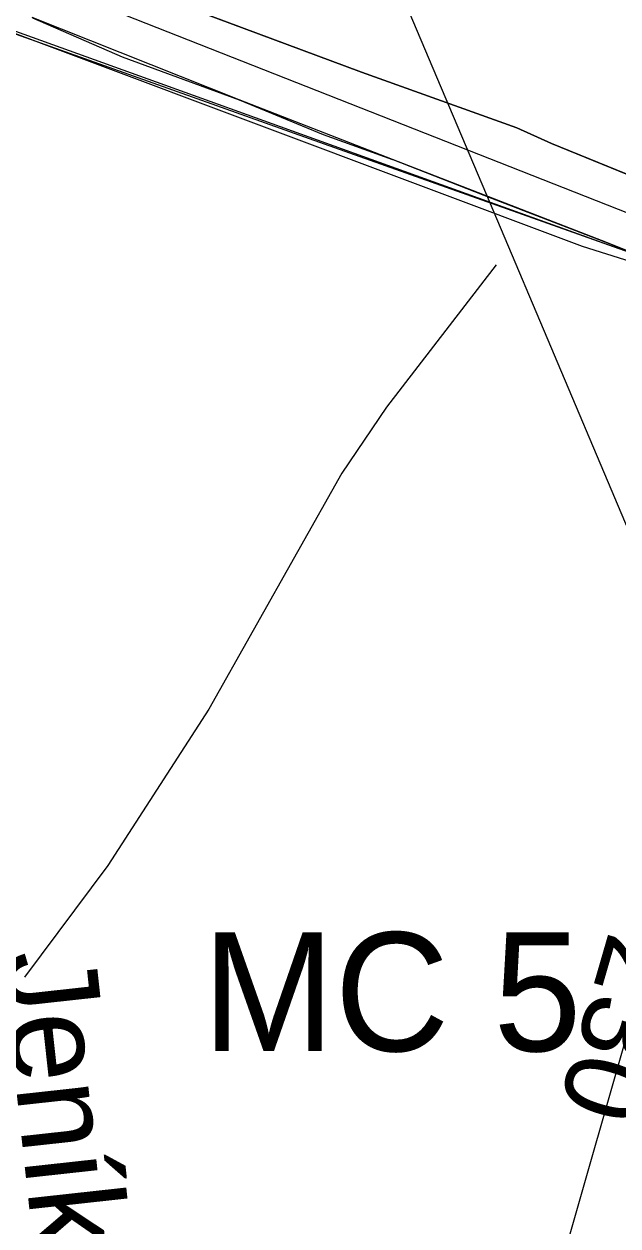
# Model space of a CAD drawing. Extents: x -662620 to -656370, y -1067090 to -1062990.
# Drawn here: x -657603.6 to -657508.5, y -1064217.2 to -1064024.9 of the extents above; entities that cross this region are included whole.
import ezdxf

# ---------------------------------------------------------------- set-up
doc = ezdxf.new("R2010")
doc.units = 0
for name, color, linetype in [('ELEK__VEDENÍ_VN_-_NADZEMNÍ', 7, 'Continuous'), ('LOKÁLNÍ_BIOCENTRUM_-_NAVRŽENÝ', 7, 'Continuous'), ('Ochr__pás__vod__zdroje_II__stupně', 7, 'Continuous'), ('Organizacni_opatreni_ochranne_zatravnení__protierozni_rozmistovani_plodin__osevni_postup__stridani_plodin', 7, 'Continuous'), ('ORNÁ_PŮDA_-_STÁVAJÍCÍ', 7, 'Continuous'), ('OSTATNÍ_PLOCHA_-_STÁVAJÍCÍ', 7, 'Continuous'), ('Popis_-_Lokální_biocentrum_-_navržené', 7, 'Continuous'), ('POPIS_-_VODNÍ_TOK', 7, 'Continuous'), ('SILNICE_II__TŘÍDY_A_III__TŘÍDY', 7, 'Continuous'), ('TRVALÝ_TRÁVNÍ_POROST_-_NAVRŽENÝ', 7, 'Continuous'), ('VRSTEVNICE_ZDŮRAZNĚNÁ', 7, 'Continuous'), ('VRSTEVNICE_ZDŮRAZNĚNÁ_-_POPIS', 7, 'Continuous'), ('VRSTEVNICE_ZÁKLADNÍ', 7, 'Continuous')]:
    doc.layers.add(name, color=color, linetype=linetype)

msp = doc.modelspace()

# ---------------------------------------------------------------- linework, layer by layer
at = {"layer": 'ELEK__VEDENÍ_VN_-_NADZEMNÍ'}
msp.add_lwpolyline([(-657634.95, -1063857.32), (-657581.96, -1063927.98), (-657560.19, -1063979.98), (-657528.35, -1064055.02), (-657499.38, -1064123.52), (-657468.5, -1064196.97)], dxfattribs=at)
at = {"layer": 'LOKÁLNÍ_BIOCENTRUM_-_NAVRŽENÝ'}
msp.add_lwpolyline([(-657615.1, -1064022.96), (-657557.94, -1064043.24), (-657508.39, -1064060.84), (-657476.99, -1064071.79), (-657453.62, -1064080.3), (-657435.01, -1064079.53), (-657410.92, -1064099.45), (-657410.96, -1064099.55), (-657397.93, -1064104.67), (-657434.53, -1064159.55), (-657443.45, -1064178.87), (-657450.53, -1064209.85), (-657453.56, -1064242.28)], dxfattribs=at)
at = {"layer": 'Ochr__pás__vod__zdroje_II__stupně'}
msp.add_lwpolyline([(-657595.77, -1063736.63), (-657613.59, -1063825.23), (-657649.12, -1063993.23), (-657646.25, -1064010.94), (-657514.23, -1064060.49), (-657447.29, -1064081.53), (-657429.12, -1064079.62), (-657407.6, -1064077.71), (-657396.13, -1064070.53), (-657384.65, -1064054.75), (-657375.57, -1064035.15), (-657364.57, -1064003.11), (-657352.68, -1063948.94), (-657307.8, -1063808.07), (-657262.97, -1063854.18), (-657166.64, -1063958.15)], dxfattribs=at)
at = {"layer": 'Organizacni_opatreni_ochranne_zatravnení__protierozni_rozmistovani_plodin__osevni_postup__stridani_plodin'}
msp.add_lwpolyline([(-657390.04, -1064019.55), (-657394.9, -1064034.07), (-657400.27, -1064047.64), (-657409.71, -1064060.81), (-657421.94, -1064069.22), (-657437.35, -1064071.61), (-657454.62, -1064069.18), (-657475.98, -1064061.63), (-657519.12, -1064044.03), (-657524.67, -1064041.53), (-657549.58, -1064032.65), (-657595.3, -1064015.59)], dxfattribs=at)
at = {"layer": 'ORNÁ_PŮDA_-_STÁVAJÍCÍ'}
for p, q in [((-657549.58, -1064032.65), (-657595.3, -1064015.59)), ((-657602.25, -1064023.93), (-657587.9, -1064030.17)), ((-657587.9, -1064030.17), (-657569.15, -1064037.07)), ((-657524.67, -1064041.53), (-657549.58, -1064032.65)), ((-657569.15, -1064037.07), (-657569.13, -1064037.08)), ((-657569.13, -1064037.08), (-657555.7, -1064042.61)), ((-657519.12, -1064044.03), (-657524.67, -1064041.53)), ((-657555.7, -1064042.61), (-657544.58, -1064046.62)), ((-657475.98, -1064061.63), (-657519.12, -1064044.03)), ((-657544.58, -1064046.62), (-657544.56, -1064046.63)), ((-657544.56, -1064046.63), (-657528.77, -1064052.81)), ((-657528.77, -1064052.81), (-657510.18, -1064059.95)), ((-657510.18, -1064059.95), (-657472.02, -1064075.38))]:
    msp.add_line(p, q, dxfattribs=at)
for points in [[(-657390.04, -1064019.55), (-657394.9, -1064034.07), (-657400.27, -1064047.64), (-657409.71, -1064060.81), (-657421.94, -1064069.22), (-657437.35, -1064071.61), (-657454.62, -1064069.18), (-657475.98, -1064061.63), (-657519.12, -1064044.03), (-657524.67, -1064041.53), (-657549.58, -1064032.65), (-657595.3, -1064015.59)], [(-657602.25, -1064023.93), (-657587.9, -1064030.17), (-657569.15, -1064037.07), (-657569.13, -1064037.08), (-657555.7, -1064042.61), (-657544.58, -1064046.62), (-657544.56, -1064046.63), (-657528.77, -1064052.81), (-657510.18, -1064059.95), (-657472.02, -1064075.38)]]:
    msp.add_lwpolyline(points, dxfattribs=at)
at = {"layer": 'OSTATNÍ_PLOCHA_-_STÁVAJÍCÍ'}
for p, q in [((-657595.3, -1064015.59), (-657549.58, -1064032.65)), ((-657595.3, -1064015.59), (-657549.58, -1064032.65)), ((-657569.15, -1064037.07), (-657602.27, -1064023.9)), ((-657569.15, -1064037.07), (-657602.27, -1064023.9)), ((-657549.58, -1064032.65), (-657524.67, -1064041.53)), ((-657549.58, -1064032.65), (-657524.67, -1064041.53)), ((-657544.58, -1064046.62), (-657569.15, -1064037.07)), ((-657544.58, -1064046.62), (-657569.15, -1064037.07)), ((-657524.67, -1064041.53), (-657519.12, -1064044.03)), ((-657524.67, -1064041.53), (-657519.12, -1064044.03)), ((-657519.12, -1064044.03), (-657475.98, -1064061.63)), ((-657519.12, -1064044.03), (-657475.98, -1064061.63)), ((-657510.19, -1064059.94), (-657544.58, -1064046.62)), ((-657510.19, -1064059.94), (-657544.58, -1064046.62)), ((-657472.03, -1064075.37), (-657510.19, -1064059.94)), ((-657472.03, -1064075.37), (-657510.19, -1064059.94))]:
    msp.add_line(p, q, dxfattribs=at)
for points in [[(-657366.76, -1064000.07), (-657379.93, -1064041.08), (-657385.04, -1064057.08), (-657398.35, -1064066.8), (-657407, -1064072.8), (-657414, -1064076.8), (-657424, -1064080.6), (-657444.91, -1064084.16), (-657458.24, -1064080.41), (-657472.03, -1064075.37), (-657510.19, -1064059.94), (-657544.58, -1064046.62), (-657569.15, -1064037.07), (-657602.27, -1064023.9)], [(-657366.76, -1064000.07), (-657379.93, -1064041.08), (-657385.04, -1064057.08), (-657398.35, -1064066.8), (-657407, -1064072.8), (-657414, -1064076.8), (-657424, -1064080.6), (-657444.91, -1064084.16), (-657458.24, -1064080.41), (-657472.03, -1064075.37), (-657510.19, -1064059.94), (-657544.58, -1064046.62), (-657569.15, -1064037.07), (-657602.27, -1064023.9)], [(-657595.3, -1064015.59), (-657549.58, -1064032.65), (-657524.67, -1064041.53), (-657519.12, -1064044.03), (-657475.98, -1064061.63), (-657454.62, -1064069.18), (-657437.35, -1064071.61), (-657421.94, -1064069.22), (-657409.71, -1064060.81), (-657400.27, -1064047.64), (-657394.9, -1064034.07), (-657390.04, -1064019.55)], [(-657595.3, -1064015.59), (-657549.58, -1064032.65), (-657524.67, -1064041.53), (-657519.12, -1064044.03), (-657475.98, -1064061.63), (-657454.62, -1064069.18), (-657437.35, -1064071.61), (-657421.94, -1064069.22), (-657409.71, -1064060.81), (-657400.27, -1064047.64), (-657394.9, -1064034.07), (-657390.04, -1064019.55)]]:
    msp.add_lwpolyline(points, dxfattribs=at)
at = {"layer": 'SILNICE_II__TŘÍDY_A_III__TŘÍDY'}
msp.add_lwpolyline([(-658537.53, -1064703.19), (-658510.68, -1064674.03), (-658492.63, -1064651.35), (-658479.67, -1064624.04), (-658422.27, -1064443.06), (-658078.82, -1064147.74), (-657816.84, -1063964.45), (-657793.69, -1063952.41), (-657766.85, -1063952.41), (-657741.85, -1063962.6), (-657697.42, -1063980.18), (-657462.28, -1064072.76), (-657438.21, -1064078.31), (-657414.14, -1064070.91), (-657395.63, -1064057.95), (-657315.13, -1063796.42)], dxfattribs=at)
at = {"layer": 'TRVALÝ_TRÁVNÍ_POROST_-_NAVRŽENÝ'}
msp.add_lwpolyline([(-657633.47, -1064015.78), (-657508.39, -1064060.84), (-657476.99, -1064071.79), (-657458.24, -1064080.41), (-657444.91, -1064084.16), (-657438.77, -1064094.56), (-657431.56, -1064100.7), (-657427.32, -1064108.43), (-657425.45, -1064115.29), (-657425.92, -1064120.66), (-657428.81, -1064128.04), (-657431.53, -1064133.23), (-657447.72, -1064156.59), (-657464.88, -1064180.58), (-657469.37, -1064188.4), (-657479.53, -1064209.36), (-657483.53, -1064219.56)], dxfattribs=at)
at = {"layer": 'VRSTEVNICE_ZDŮRAZNĚNÁ'}
msp.add_lwpolyline([(-657522.77, -1064371.67), (-657529.41, -1064360.65), (-657537.55, -1064341.64), (-657538.7, -1064337.64), (-657540.41, -1064325.63), (-657540.12, -1064313.63), (-657537.98, -1064298.76), (-657531.69, -1064272.75), (-657505.11, -1064179.84), (-657495.96, -1064153.83), (-657488.53, -1064138.96), (-657478.95, -1064124.1), (-657473.52, -1064117.66), (-657462.08, -1064106.52), (-657455.8, -1064101.94), (-657445.08, -1064096.22), (-657429.35, -1064089.51), (-657422.06, -1064085.22), (-657418.2, -1064081.5), (-657418.92, -1064067.92), (-657421.5, -1064057.99), (-657429.35, -1064042.91), (-657436.78, -1064032.9), (-657446.65, -1064015.47)], dxfattribs=at)
at = {"layer": 'VRSTEVNICE_ZÁKLADNÍ'}
msp.add_lwpolyline([(-657528.01, -1064063.46), (-657545.56, -1064086.22), (-657552.7, -1064096.8), (-657574, -1064134.53), (-657590.15, -1064159.54), (-657603.5, -1064177.4)], dxfattribs=at)
msp.add_lwpolyline([(-657528.01, -1064063.46), (-657545.56, -1064086.22), (-657552.7, -1064096.8), (-657574, -1064134.53), (-657590.15, -1064159.54), (-657603.5, -1064177.4)], dxfattribs=at)

# ---------------------------------------------------------------- texts
at = {"layer": 'Popis_-_Lokální_biocentrum_-_navržené'}
msp.add_text('MC 5', height=19, dxfattribs=at).set_placement((-657575.03, -1064189.24))
at = {"layer": 'POPIS_-_VODNÍ_TOK'}
msp.add_text('Jeníkovický p.', height=15, rotation=276.2548, dxfattribs=at).set_placement((-657607.2, -1064173.74))
at = {"layer": 'VRSTEVNICE_ZDŮRAZNĚNÁ_-_POPIS'}
msp.add_text('230', height=13.2, rotation=253.8, dxfattribs=at).set_placement((-657509.85, -1064169.79))

doc.saveas('drawing.dxf')
